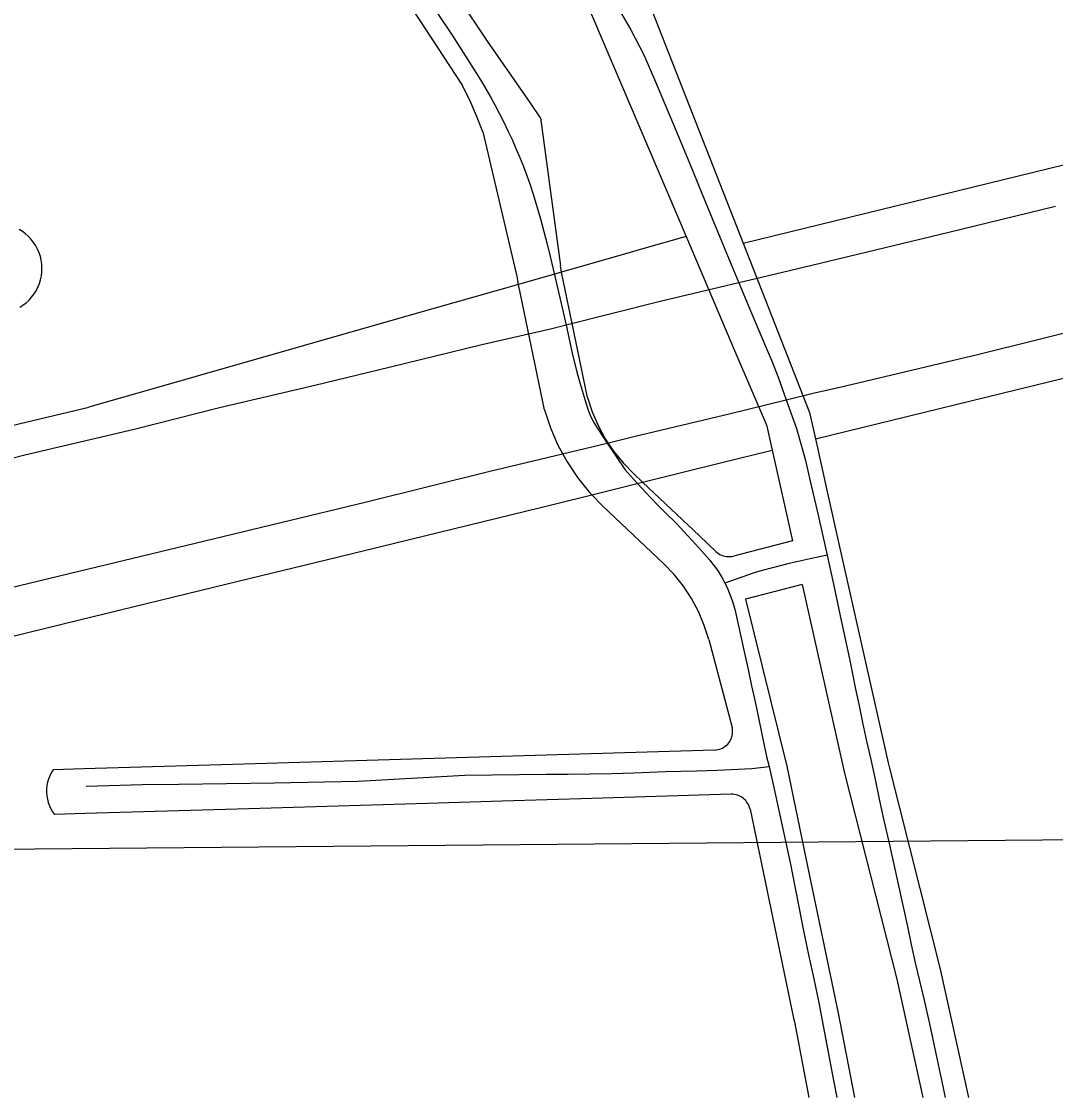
# Model space of a CAD drawing. Extents: x -2233 to 187241, y 4582 to 150524.
# Drawn here: x 103162 to 104550, y 55651 to 57095 of the extents above; entities that cross this region are included whole.
import ezdxf

# ---------------------------------------------------------------- set-up
doc = ezdxf.new("R2010")
doc.units = 0
for name, color, linetype in [('GE_X_CL_2000', 7, 'Continuous'), ('RW_X_Fee_RW', 7, 'Continuous'), ('TI_BORDER', 7, 'Continuous')]:
    doc.layers.add(name, color=color, linetype=linetype)

msp = doc.modelspace()

# ---------------------------------------------------------------- linework, layer by layer
at = {"layer": 'GE_X_CL_2000'}
for points in [[(103706.6, 57127.3), (103740.4, 57076.2), (103773.2, 57024.9), (103779.8, 57014.2), (103786.2, 57003.5), (103792.4, 56992.6), (103798.4, 56981.6), (103804.2, 56970.5), (103809.9, 56959.3), (103815.3, 56948), (103820.8, 56936.1), (103826.1, 56924.1), (103831.2, 56912.1), (103836, 56899.9), (103840.6, 56887.7), (103845, 56875.4), (103849.1, 56863), (103854.2, 56846.3), (103859.1, 56829.6), (103863.7, 56812.8), (103868, 56795.9), (103872.1, 56779), (103876, 56762), (103886.8, 56716.1), (103893.3, 56686.9), (103902.4, 56645.6), (103907.4, 56626.1), (103911, 56612.7), (103914.9, 56599.4), (103919, 56586.1), (103923.2, 56572.9), (103925.8, 56566.2), (103930, 56556.7), (103948.5, 56528.9), (103972.6, 56492.8), (103983.7, 56480.3), (103995, 56468.1), (104006.4, 56456), (104018, 56444.1), (104026.6, 56435.5), (104041.8, 56420.8), (104056.7, 56404.5), (104071.5, 56388.1), (104086.2, 56371.7), (104090.1, 56366.8), (104093.8, 56361.8), (104097.4, 56356.7), (104100.7, 56351.4), (104103.8, 56346), (104106.6, 56340.9)], [(103967.7, 57104.9), (103974, 57094.2), (103980.2, 57083.3), (103986.3, 57072.3), (103992.1, 57061.2), (103997.7, 57050), (104013.5, 57013.5), (104026.6, 56982.7), (104044.5, 56940.2), (104059.7, 56903.4), (104080.1, 56853.2), (104114, 56770.7), (104125.3, 56743.8), (104142.2, 56703.3), (104163.3, 56653.3), (104169, 56640.2), (104178.3, 56617.3), (104189, 56586.9), (104202.5, 56548.3), (104209.3, 56524.8), (104214.6, 56505.3), (104218, 56491.5), (104221.2, 56477.6), (104230.6, 56437.8), (104244, 56378.4)], [(103146.8, 56334.5), (103239.3, 56356.7), (103395.3, 56394.3), (103625.4, 56449.8), (103789.3, 56490.5), (103948.5, 56528.9), (103984.3, 56537.5), (104114.3, 56568.4), (104189, 56586.9), (104228.6, 56596.7), (104258.9, 56603.6), (104447.4, 56648.2), (104604.1, 56687.1), (104782.7, 56730.3), (104930.5, 56765.9), (105074.6, 56800.5), (105244.5, 56841.7), (105401.8, 56880.9), (105558.5, 56918.9), (105671.5, 56946.6), (105775.4, 56968.2)], [(104550.4, 56846.3), (104407, 56811.6), (104223.2, 56767), (104165.1, 56753.2), (104125.3, 56743.8), (104019.9, 56718.9), (103893.3, 56686.9), (103872.5, 56681.6), (103780.5, 56660.6), (103655.8, 56630.4), (103556, 56606.1), (103427.9, 56576), (103313.4, 56547), (103166.7, 56512.6), (103004.3, 56470.9), (102950.4, 56458.8), (102742.7, 56408.3), (102710.6, 56400.5)], [(104244, 56378.4), (104221.1, 56373.3), (104205, 56369.9), (104189.1, 56366.3), (104179, 56363.7), (104158.4, 56358.3), (104151.7, 56356.4), (104146, 56354.6), (104106.6, 56340.9)], [(104244, 56378.4), (104253.8, 56333.1), (104261.4, 56296.8), (104273.8, 56239.4), (104277.9, 56219), (104282.1, 56198.7), (104286.3, 56178.3), (104291.5, 56153.6), (104296.8, 56128.9), (104302.3, 56104.2), (104307.9, 56079.5), (104313.9, 56050.9), (104320.1, 56022.3), (104326.5, 55993.8), (104351.6, 55880.1), (104356.8, 55855.8), (104362.2, 55831.5), (104367.8, 55807.2), (104373.5, 55783), (104382, 55745.3), (104390.2, 55707.5), (104398.1, 55669.6), (104402.4, 55650.6)], [(104106.6, 56340.9), (104109.5, 56335), (104112, 56329.3), (104114.3, 56323.5), (104116.4, 56317.7), (104118.3, 56311.7), (104119.9, 56305.7), (104133, 56246.7), (104137.7, 56224.9), (104142.3, 56203.2), (104147, 56181.5), (104151.9, 56159.9), (104155.1, 56142.5), (104158.7, 56125.2), (104162.6, 56108), (104165.8, 56095)], [(103249.3, 56068.6), (103324.8, 56070.4), (103373.4, 56071), (103501.6, 56073), (103614.4, 56075), (103757.6, 56083), (103866.6, 56084.4), (103896, 56084.6), (103925.5, 56085), (103955, 56085.5), (103984.4, 56086.3), (104026.6, 56087.9), (104068.7, 56089.1), (104096.7, 56089.7), (104142.8, 56092.1), (104165.8, 56095)], [(104165.8, 56095), (104172.3, 56066.8), (104176.9, 56046.2), (104194.8, 55963.5), (104200.4, 55933.7), (104206.2, 55904), (104212.2, 55874.3), (104219, 55842.1), (104225.9, 55809.8), (104232.8, 55777.6), (104252.6, 55673.4), (104256.9, 55650.6)]]:
    msp.add_lwpolyline(points, dxfattribs=at)
at = {"layer": 'RW_X_Fee_RW'}
for p, q in [((103788.1, 57068.2), (103732.6, 57151.4)), ((103845.1, 56986), (103788.1, 57068.2)), ((104130.9, 56797.2), (105244.2, 57069.1)), ((103859.1, 56965.3), (103845.1, 56986)), ((103859.1, 56965.3), (103885.7, 56766.6)), ((103781.4, 56946.4), (103828, 56748.8)), ((104228, 56534.5), (105275.4, 56790.3)), ((104120.8, 56649.8), (104162.1, 56554)), ((103587.7, 56376.3), (103877.2, 56447)), ((104024.6, 56366.8), (103942.5, 56444.3)), ((104197.3, 56397.7), (104118, 56377.2)), ((104260.6, 56389.7), (104325.7, 56099.9)), ((104210.5, 56338.8), (104134.4, 56319.2)), ((104210.5, 56338.8), (104267.3, 56086)), ((104134.4, 56319.2), (104189.6, 56095.2)), ((104084.8, 56265.2), (104116.3, 56147.3)), ((104267.3, 56086), (104337.2, 55809.4)), ((104337.2, 55809.4), (104372.1, 55650.6)), ((104258.7, 55763.7), (104280.4, 55650.6)), ((104199.9, 55752), (104219.3, 55650.6))]:
    msp.add_line(p, q, dxfattribs=at)
for points in [[(103480.1, 57427.7), (103653.6, 57162.7), (103754, 57009.3)], [(103904.2, 57158.8), (104054.4, 56805.9), (104120.8, 56649.8)], [(103994.9, 57144.2), (104130.9, 56797.2), (104220.1, 56569.8)], [(103781.4, 56946.4), (103773.1, 56967.8), (103764, 56988.8), (103754, 57009.3)], [(103159.9, 56711.2), (103164.3, 56714), (103168.5, 56717.2), (103172.4, 56720.8), (103175.9, 56724.7), (103179.1, 56728.9), (103181.9, 56733.3), (103184.3, 56738), (103186.3, 56742.9), (103187.9, 56747.9), (103189, 56753.1), (103189.6, 56758.3), (103189.8, 56763.6), (103189.6, 56768.8), (103188.8, 56774.1), (103187.7, 56779.2), (103186, 56784.2), (103184, 56789), (103181.5, 56793.7), (103178.6, 56798.1), (103175.3, 56802.2), (103171.7, 56806.1), (103167.8, 56809.6), (103163.6, 56812.7), (103159.1, 56815.5)], [(104054.4, 56805.9), (103997.7, 56789.7), (103979.2, 56784.4), (103887.4, 56758.2), (103829.5, 56741.6), (103682.9, 56699.8), (103252.5, 56576.9)], [(103922, 56589.8), (103901.6, 56689.2), (103887.4, 56758.2), (103885.7, 56766.6)], [(103864.3, 56573.4), (103829.5, 56741.6), (103828, 56748.8)], [(103922, 56589.8), (103928.3, 56570.7), (103936.3, 56552.3), (103946, 56534.7), (103957.1, 56518), (103969.8, 56502.4), (103983.7, 56487.9)], [(102635.2, 56430.2), (102660.7, 56436.3), (102681.3, 56441.2), (102683.2, 56441.6), (103252.5, 56576.9)], [(103864.3, 56573.4), (103872.3, 56549.2), (103882.5, 56525.9), (103894.7, 56503.6), (103908.8, 56482.4), (103924.8, 56462.6), (103927.8, 56459.5), (103942.5, 56444.3)], [(104220.1, 56569.8), (104228, 56534.5), (104245.3, 56457.6), (104260.6, 56389.7)], [(104162.1, 56554), (104162.7, 56551.3), (104169.9, 56519.4), (104197.3, 56397.7)], [(103877.2, 56447), (103927.8, 56459.5), (103996, 56476.4), (104100.5, 56502.2), (104169.9, 56519.4)], [(104094.4, 56383.3), (104072.3, 56404.3), (103996, 56476.4), (103983.7, 56487.9)], [(103145.5, 56268.3), (103240, 56291.4), (103438.6, 56339.9), (103587.7, 56376.3)], [(104094.4, 56383.3), (104096.2, 56381.8), (104098, 56380.5), (104100, 56379.3), (104102.1, 56378.4), (104104.3, 56377.6), (104106.5, 56377), (104108.8, 56376.6), (104111.1, 56376.5), (104113.4, 56376.5), (104115.7, 56376.8), (104118, 56377.2)], [(104084.8, 56265.2), (104078.9, 56284.2), (104071.2, 56302.6), (104061.8, 56320.2), (104050.9, 56336.9), (104038.4, 56352.4), (104024.6, 56366.8)], [(104092.7, 56116.8), (104094.9, 56117), (104097.1, 56117.4), (104099.2, 56117.9), (104101.3, 56118.6), (104103.3, 56119.5), (104105.2, 56120.6), (104107, 56121.9), (104108.7, 56123.3), (104110.3, 56124.8), (104111.7, 56126.5), (104113, 56128.3), (104114.1, 56130.2), (104115, 56132.2), (104115.8, 56134.3), (104116.4, 56136.4), (104116.7, 56138.6), (104116.9, 56140.8), (104116.9, 56143), (104116.7, 56145.2), (104116.3, 56147.3)], [(104092.7, 56116.8), (103595.8, 56102), (103445.9, 56097.5), (103245.9, 56091.5), (103204.7, 56090.3)], [(104325.7, 56099.9), (104327.1, 56094.3), (104395.7, 55822.8)], [(103204.7, 56090.3), (103202.3, 56086.4), (103200.3, 56082.3), (103198.6, 56078), (103197.3, 56073.6), (103196.4, 56069.1), (103195.9, 56064.6), (103195.9, 56060), (103196.2, 56055.4), (103197, 56050.9), (103198.1, 56046.5), (103199.7, 56042.2), (103201.6, 56038), (103203.9, 56034), (103206.5, 56030.3)], [(104189.6, 56095.2), (104215.8, 55969.7), (104258.7, 55763.7)], [(104115.1, 56057.5), (103928.6, 56051.9), (103807.5, 56048.3), (103707.5, 56045.3), (103617.6, 56042.6), (103467.6, 56038.1), (103247.7, 56031.5), (103206.5, 56030.3)], [(104140.3, 56037.6), (104139.8, 56039.7), (104139, 56041.8), (104138.1, 56043.8), (104137.1, 56045.7), (104135.8, 56047.5), (104134.5, 56049.1), (104133, 56050.7), (104131.3, 56052.1), (104129.5, 56053.4), (104127.7, 56054.5), (104125.7, 56055.5), (104123.7, 56056.2), (104121.6, 56056.8), (104119.4, 56057.2), (104117.3, 56057.5), (104115.1, 56057.5)], [(104140.3, 56037.6), (104198.8, 55757.1), (104199.9, 55752)], [(104395.7, 55822.8), (104433.6, 55650.6)]]:
    msp.add_lwpolyline(points, dxfattribs=at)
at = {"layer": 'TI_BORDER'}
msp.add_line((105026.2, 56000.1), (100026.4, 55956.5), dxfattribs=at)

doc.saveas('drawing.dxf')
